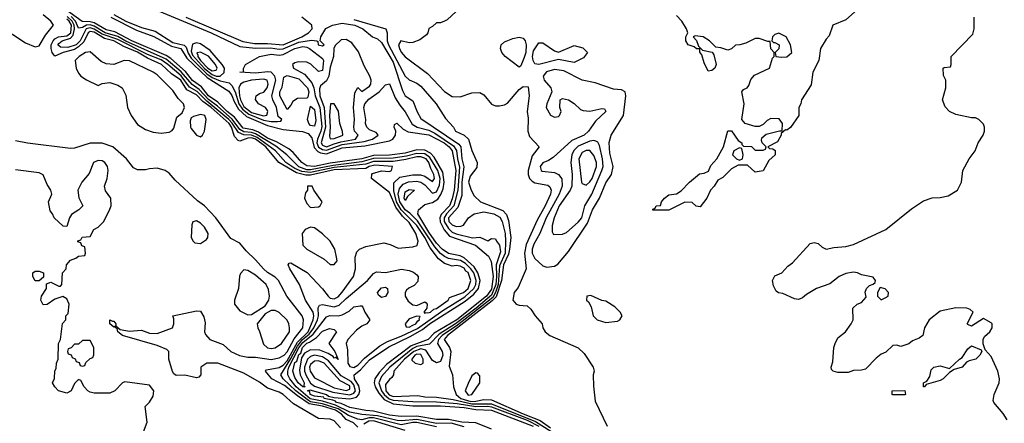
# Model space of a CAD drawing. Header units: inches. Extents: x 2380249 to 2585472, y 382747 to 546448.
# Tile 407 of 626: x 2491091 to 2496096, y 482684 to 484737. Entities that reach past the tile are written whole.
import ezdxf

# ---------------------------------------------------------------- set-up
doc = ezdxf.new("R2010")
doc.units = ezdxf.units.IN
doc.header["$MEASUREMENT"] = 0
doc.layers.add('C4498', color=7, linetype='Continuous')

msp = doc.modelspace()

# ---------------------------------------------------------------- linework, layer by layer
at = {"layer": 'C4498', "color": 4}
for points, elevation in [([(2493490, 482654), (2493410, 482686.7), (2493339, 482690), (2493270, 482703.7), (2493210, 482703.1), (2493110, 482719.9), (2493030, 482717.8), (2492970, 482725.3), (2492890, 482745.2), (2492850, 482748.3), (2492770, 482764), (2492724.6, 482784.6), (2492701.3, 482790), (2492696.6, 482796.6), (2492682, 482802), (2492638.7, 482810), (2492637.1, 482817.1), (2492590, 482822.1), (2492566.8, 482830), (2492565.4, 482845.4), (2492554, 482850), (2492565.7, 482854.3), (2492650.4, 482830), (2492661.5, 482821.5), (2492690, 482815.9), (2492770, 482809.3), (2492803, 482817), (2492814.6, 482830), (2492819.3, 482850), (2492814.1, 482874.1), (2492792.5, 482910), (2492791.1, 482930), (2492823.6, 482956.4), (2492870, 483006.8), (2492966.8, 483073.2), (2493075.1, 483124.9), (2493139.2, 483160.8), (2493174.8, 483190), (2493354.9, 483305.1), (2493399, 483341), (2493423, 483370), (2493432.5, 483410), (2493420.5, 483450), (2493400.8, 483480.8), (2493350, 483525.9), (2493330, 483536.1), (2493270, 483548), (2493238.2, 483570), (2493210, 483600.7), (2493170, 483656.8), (2493115.3, 483750), (2493117.4, 483770), (2493150, 483797), (2493190, 483807.7), (2493216, 483824), (2493232.2, 483847.8), (2493243.7, 483876.3), (2493249.4, 483910.6), (2493241.7, 483961.7), (2493198.2, 484038.2), (2493179, 484059), (2493150, 484073.5), (2493110, 484075), (2493050, 484058.4), (2492970, 484047.8), (2492890, 484046), (2492830, 484029.9), (2492670, 484007.6), (2492590, 483990.6), (2492550, 483993.5), (2492525.3, 484010), (2492481.6, 484061.6), (2492459.8, 484079.8), (2492396.6, 484116.6), (2492350, 484135), (2492304.5, 484164.5), (2492276.5, 484176.5), (2492226.2, 484186.2), (2492182.1, 484242.1), (2492146.2, 484270), (2492097.5, 484317.5), (2492050, 484349.9), (2492015.6, 484395.6), (2491970, 484428.1), (2491934, 484474), (2491860.1, 484540.1), (2491835.8, 484555.7), (2491661.8, 484630), (2491575, 484675), (2491530, 484685), (2491470, 484720.9), (2491450, 484726.7), (2491407.8, 484727.8), (2491267.9, 484830)], 4), ([(2490990, 484704.7), (2491119.8, 484619.8), (2491170, 484598.8), (2491190, 484604), (2491221.5, 484658.5), (2491262.7, 484710), (2491249.6, 484730), (2491210, 484762.3)], 24), ([(2492810, 482664.4), (2492787.1, 482687.1), (2492750, 482703.4), (2492726.6, 482730), (2492696.8, 482750), (2492630, 482771.2), (2492562.7, 482782.7), (2492503.2, 482823.2), (2492436.8, 482876.8), (2492372.8, 482910), (2492355.1, 482930), (2492340.5, 482950), (2492344.8, 482955.2), (2492410, 482967.8), (2492430, 482980.4), (2492450, 483002.3), (2492503.8, 483096.2), (2492557.4, 483150), (2492583.4, 483210), (2492586, 483230), (2492582.5, 483250), (2492543.1, 483310), (2492513.5, 483390), (2492463.5, 483470), (2492456, 483490), (2492461.6, 483498.4), (2492470, 483500.5), (2492551.7, 483451.7), (2492630, 483368.5), (2492659.5, 483330), (2492670, 483320.9), (2492690, 483316.5), (2492710, 483327.7), (2492730, 483350.3), (2492787.1, 483430), (2492797.2, 483470), (2492796, 483530), (2492804.5, 483555.5), (2492818, 483570), (2492850, 483582.6), (2492942.8, 483602.8), (2492974.4, 483594.4), (2493015.3, 483575.3), (2493090, 483581), (2493112.1, 483587.9), (2493117, 483610), (2493105.4, 483650), (2493070, 483706), (2493037.1, 483737.1), (2493003.2, 483783.2), (2492970, 483857.8), (2492878.9, 483930), (2492880.7, 483950), (2492885.1, 483954.9), (2492930, 483967.6), (2492970, 483965.3), (2492981.2, 483970), (2492986, 483990), (2492897, 483997), (2492866.7, 483990), (2492850, 483980.3), (2492690, 483973.7), (2492570, 483946.7), (2492546, 483946), (2492497.9, 483957.9), (2492408.3, 484010), (2492342.1, 484090), (2492290, 484129.9), (2492270, 484136.4), (2492250, 484135.3), (2492210, 484119.3), (2492202, 484122), (2492183.5, 484143.5), (2492167.8, 484190), (2492155, 484210), (2492064.7, 484290), (2492021.7, 484321.6), (2491990, 484354.2), (2491939.8, 484379.8), (2491909.8, 484430), (2491862.2, 484462.2), (2491811.6, 484510), (2491741.2, 484541.2), (2491690, 484572.7), (2491620.5, 484600.5), (2491570, 484629.9), (2491521.9, 484641.9), (2491470, 484673.5), (2491450, 484677.8), (2491439, 484670), (2491416.2, 484623.8), (2491390, 484598.5), (2491370, 484586.4), (2491312, 484570), (2491270, 484552.3), (2491256.5, 484570), (2491250.6, 484590), (2491251.2, 484610), (2491260.8, 484630), (2491270, 484640.5), (2491288.3, 484650), (2491330, 484655), (2491350.3, 484670), (2491354.1, 484710), (2491342, 484730), (2491330, 484740.1)], 16), ([(2493210, 482666.5), (2493110, 482687.8), (2493090, 482688), (2493030, 482675.9), (2492890, 482711.4), (2492868.3, 482711.7), (2492830, 482702.3), (2492810, 482705), (2492762.9, 482722.9), (2492710, 482758.4), (2492630, 482783.7), (2492570, 482793.6), (2492559.3, 482799.3), (2492494.6, 482850), (2492429.8, 482910), (2492418, 482930), (2492470, 483013.3), (2492503.3, 483076.7), (2492529.4, 483110.6), (2492562.8, 483137.2), (2492585.4, 483170), (2492604.9, 483210), (2492609.3, 483230), (2492608.7, 483271.3), (2492615.6, 483284.4), (2492630, 483288.7), (2492690, 483276.5), (2492715.4, 483284.6), (2492750, 483319.6), (2492859.3, 483410), (2492890, 483446), (2492905.2, 483454.8), (2492950, 483450.4), (2493032.5, 483467.5), (2493070, 483460.5), (2493092.2, 483452.2), (2493110, 483438.8), (2493117.3, 483430), (2493114.6, 483405.4), (2493095.8, 483384.2), (2493068.4, 483371.6), (2493058, 483362), (2493050.7, 483350), (2493050.6, 483330), (2493065.3, 483305.3), (2493090, 483286.8), (2493110, 483282.8), (2493150, 483302), (2493156.9, 483296.9), (2493162, 483290), (2493161, 483270), (2493144.7, 483250), (2493150, 483242), (2493152.7, 483247.3), (2493165.5, 483245.5), (2493179, 483250), (2493195.4, 483264.6), (2493210, 483268), (2493269.4, 483310), (2493276.1, 483323.9), (2493346.6, 483350), (2493370, 483370.5), (2493385.1, 483410), (2493370, 483450.9), (2493358.7, 483458.7), (2493350, 483472.8), (2493330, 483484.2), (2493310, 483487.3), (2493290, 483483.6), (2493270, 483489.6), (2493250, 483497.6), (2493220.7, 483520.7), (2493177.2, 483577.2), (2493150, 483628.7), (2493109.9, 483690), (2493030.4, 483770), (2493006.6, 483810), (2492992.7, 483867.3), (2492993.4, 483906.6), (2493023.7, 483936.3), (2493090, 483948.4), (2493128.3, 483948.3), (2493150, 483942), (2493190, 483913.4), (2493198.9, 483930), (2493196.1, 483950), (2493180.2, 483980.2), (2493171.1, 484010), (2493156.5, 484030), (2493130, 484039.6), (2493110, 484039.2), (2493054.7, 484025.3), (2492990, 484016.5), (2492890, 484015.7), (2492850, 484002.6), (2492690, 483985.1), (2492570, 483959.8), (2492524.6, 483964.6), (2492490, 483979.4), (2492444.5, 484010), (2492390.6, 484070), (2492297.8, 484137.8), (2492270, 484149.9), (2492230, 484151.4), (2492203.3, 484163.3), (2492171.7, 484211.7), (2492153.9, 484230), (2492042, 484322), (2491992.7, 484372.7), (2491954.8, 484394.8), (2491912.4, 484452.4), (2491844.7, 484510), (2491810, 484532.9), (2491740.4, 484560.4), (2491590, 484636.7), (2491510, 484662.8), (2491470, 484689.5), (2491450, 484696.1), (2491429.5, 484690), (2491398.9, 484630), (2491378.2, 484610), (2491335.7, 484595.7), (2491298, 484598), (2491284.4, 484610), (2491290, 484616.5), (2491307.6, 484630), (2491350, 484643.7), (2491362.2, 484657.8), (2491369.6, 484690), (2491367.9, 484710), (2491358.4, 484730), (2491333, 484753)], 12), ([(2493350, 482665.9), (2493284.5, 482684.5), (2493210, 482683.7), (2493110, 482702.9), (2493030, 482696), (2493010, 482698.3), (2492910, 482722.5), (2492830, 482728.7), (2492770, 482741.5), (2492696.7, 482776.7), (2492630, 482797.2), (2492568, 482808), (2492495.9, 482870), (2492463.4, 482910), (2492453.9, 482930), (2492453.8, 482950), (2492459.9, 482970), (2492510, 483068.7), (2492530, 483095.3), (2492582.8, 483137.2), (2492650, 483226), (2492668.3, 483231.7), (2492710, 483230.3), (2492730, 483235.3), (2492765.1, 483254.9), (2492790, 483276.3), (2492822, 483282), (2492830, 483281), (2492834.6, 483274.6), (2492844.9, 483250), (2492870.7, 483210), (2492856, 483190), (2492830, 483177.6), (2492802.7, 483157.3), (2492758.8, 483110), (2492751, 483090), (2492757.5, 483057.5), (2492759.1, 482990), (2492770, 482972.2), (2492790, 482967.7), (2492810, 482979.7), (2492844.5, 483015.5), (2492922, 483078), (2492959.9, 483100.1), (2493030, 483126.7), (2493113.1, 483166.9), (2493241.7, 483258.3), (2493353.1, 483326.9), (2493399, 483370), (2493409.3, 483390), (2493411.4, 483410), (2493398.9, 483450), (2493384.9, 483470), (2493357.3, 483497.3), (2493332.5, 483512.5), (2493270, 483522.8), (2493250, 483531.8), (2493230, 483548.2), (2493201.3, 483581.3), (2493113.4, 483713.4), (2493073.7, 483753.7), (2493050, 483770.6), (2493023.1, 483810), (2493015, 483850), (2493021.7, 483878.3), (2493039.9, 483900.1), (2493068, 483912), (2493110, 483915), (2493130, 483911), (2493150, 483897.6), (2493190, 483854), (2493210, 483862), (2493224.5, 483895.5), (2493228.2, 483930), (2493216.1, 483970), (2493176.2, 484036.2), (2493150, 484054.5), (2493110, 484057.3), (2493057.4, 484042.6), (2492990, 484032.8), (2492890, 484030.3), (2492830, 484014.5), (2492683.7, 483996.3), (2492570, 483973.1), (2492550, 483973.9), (2492510, 483988.4), (2492448.7, 484050), (2492393.4, 484093.4), (2492290, 484156), (2492270, 484162.6), (2492230, 484166.2), (2492210, 484179.1), (2492171, 484231), (2492096.8, 484296.8), (2492050, 484331.3), (2492002.9, 484382.9), (2491967.3, 484407.3), (2491912.1, 484472.1), (2491835.8, 484535.8), (2491630, 484628.8), (2491590, 484652), (2491525.2, 484670), (2491470, 484703.9), (2491450, 484710.7), (2491430.5, 484709.5), (2491410, 484698), (2491390, 484693.3), (2491374.5, 484730), (2491352.9, 484752.9)], 8), ([(2491554.3, 484750), (2491684.2, 484684.2), (2491772.4, 484652.4), (2491863.2, 484603.2), (2491910.1, 484590.1), (2491941.1, 484541.1), (2492043.2, 484443.2), (2492154.1, 484374.1), (2492170, 484351.7), (2492180.8, 484320.8), (2492202.5, 484282.5), (2492244.3, 484244.3), (2492350, 484199.3), (2492430, 484179.2), (2492528.5, 484168.5), (2492557.5, 484157.5), (2492575.9, 484135.9), (2492587.1, 484087.1), (2492606.3, 484066.3), (2492619.9, 484059.9), (2492650, 484055.5), (2492730, 484084.6), (2492844.8, 484095.2), (2492970, 484121.8), (2492987.3, 484130), (2493001.6, 484150), (2493003.7, 484170), (2492994, 484190), (2492996.4, 484203.6), (2493008.7, 484211.3), (2493040.9, 484180.9), (2493066.4, 484166.4), (2493170, 484151.3), (2493248.1, 484110), (2493274.3, 484090), (2493289.4, 484070), (2493308.8, 483970), (2493299.4, 483870), (2493290, 483825.6), (2493275.7, 483790), (2493233.2, 483746.8), (2493226.8, 483730), (2493228.5, 483708.5), (2493248, 483668), (2493276.6, 483636.6), (2493407.2, 483590), (2493473.5, 483533.5), (2493486.8, 483506.8), (2493498.1, 483430), (2493490, 483366.2), (2493464.6, 483330), (2493312.5, 483210), (2493198.3, 483141.7), (2493166.7, 483110), (2493081.7, 483078.3), (2492956.4, 482983.6), (2492917.5, 482942.5), (2492895.7, 482910), (2492892.5, 482890), (2492897.9, 482870), (2492917.1, 482837.1), (2492944.5, 482804.5), (2492990, 482782.7), (2493090, 482773.7), (2493230, 482772.5), (2493350, 482764.2), (2493410, 482754), (2493490, 482750.5), (2493700.7, 482670)], 4), ([(2491570, 484764.5), (2491630, 484729.1), (2491710, 484697.4), (2491778.9, 484678.9), (2491870, 484621.6), (2491927.5, 484607.5), (2491937.4, 484597.4), (2491947.2, 484567.2), (2491962.1, 484542.1), (2492042.6, 484462.6), (2492070, 484442.4), (2492110, 484426.7), (2492155.6, 484415.6), (2492170, 484403.1), (2492186.5, 484370), (2492204.6, 484310), (2492222.9, 484282.9), (2492256.3, 484256.3), (2492330, 484226.4), (2492370, 484218.6), (2492401.2, 484218.8), (2492418.9, 484221.1), (2492422.7, 484230), (2492405.4, 484245.4), (2492396.2, 484290), (2492377.1, 484330), (2492373, 484350), (2492392.2, 484430), (2492388.7, 484450), (2492370, 484469.8), (2492352.4, 484472.4), (2492290, 484464.4), (2492209.3, 484470), (2492228.4, 484471.6), (2492228.4, 484488.4), (2492239.3, 484510), (2492309.8, 484550.2), (2492370, 484561.7), (2492410, 484557.6), (2492430, 484560.2), (2492490, 484591.3), (2492530, 484601.1), (2492550, 484598.2), (2492564.9, 484590), (2492630, 484540.5), (2492635.3, 484530), (2492630, 484479.3), (2492610, 484474), (2492571, 484511), (2492550, 484521), (2492510, 484522.3), (2492490, 484518.3), (2492478.4, 484510), (2492483.1, 484490), (2492539.5, 484459.5), (2492575.3, 484415.3), (2492586.4, 484390), (2492592.9, 484350), (2492616.8, 484290), (2492626.4, 484193.6), (2492622, 484170), (2492604.4, 484130), (2492602.1, 484110), (2492609.4, 484089.4), (2492630, 484076.2), (2492650, 484074.1), (2492730, 484101.6), (2492842.3, 484117.7), (2492884.5, 484130), (2492913.2, 484150), (2492903.7, 484163.7), (2492870, 484176.3), (2492856.3, 484190), (2492848.5, 484210), (2492849.7, 484230.3), (2492839.7, 484290), (2492846, 484310), (2492866.6, 484333.4), (2492918.4, 484370), (2492950, 484406), (2492970, 484411), (2493000.4, 484340.4), (2493022.6, 484302.6), (2493050, 484268.4), (2493085.5, 484205.5), (2493110.9, 484190.9), (2493170, 484175.3), (2493200.5, 484160.5), (2493295.8, 484095.8), (2493311.4, 484071.4), (2493315.7, 484030), (2493326.9, 483986.9), (2493318.7, 483870), (2493297.1, 483790), (2493260.1, 483750), (2493248.5, 483730), (2493249.1, 483710), (2493270, 483674.5), (2493290, 483656.8), (2493310, 483647.7), (2493392.5, 483627.5), (2493430.4, 483630.4), (2493470, 483612), (2493490, 483624.7), (2493510, 483622), (2493514, 483610), (2493530, 483590.8), (2493535.7, 483555.7), (2493513.6, 483490), (2493515.3, 483430), (2493510.7, 483390), (2493490, 483336.2), (2493411.1, 483268.9), (2493306.8, 483190), (2493222.7, 483137.3), (2493173.7, 483086.3), (2493110, 483074.3), (2493090, 483063.9), (2492971.8, 482970), (2492930, 482921.4), (2492917, 482890), (2492930.1, 482850), (2492943.9, 482830), (2492968.6, 482808.6), (2492990, 482800.9), (2493090, 482794.1), (2493210, 482793.5), (2493315.3, 482784.7), (2493410, 482769.7), (2493470, 482771.5), (2493490, 482767.9), (2493670, 482699.2), (2493729.9, 482670.2)], 8), ([(2491800.1, 484780.1), (2492064.4, 484670), (2492210, 484600.2), (2492290, 484591.9), (2492365.7, 484594.3), (2492410, 484587.1), (2492430, 484588.4), (2492510, 484622.4), (2492573.7, 484633.7), (2492602, 484630), (2492606.8, 484626.8), (2492608, 484610), (2492630, 484604), (2492639, 484610), (2492618, 484630), (2492621.2, 484650), (2492647.1, 484692.9), (2492681.2, 484710), (2492730, 484719.7), (2492794, 484710), (2492834.8, 484690), (2492884.7, 484650), (2492910, 484640.7), (2492930, 484620.5), (2492990, 484521.5), (2493037.3, 484377.3), (2493050, 484350.7), (2493090, 484324.7), (2493110.9, 484269.1), (2493130, 484234), (2493324.1, 484104.1), (2493333.4, 484090), (2493339, 484030), (2493348.5, 483988.5), (2493338.9, 483910), (2493337.9, 483842.1), (2493317.7, 483782.3), (2493270.3, 483730), (2493273.1, 483710), (2493290, 483694.3), (2493310, 483685.5), (2493333.9, 483686.1), (2493347.8, 483692.2), (2493372.7, 483730), (2493402, 483750), (2493450, 483760.2), (2493501.6, 483750), (2493532.2, 483732.2), (2493543.5, 483710), (2493558.3, 483650), (2493561.2, 483610), (2493558.5, 483550), (2493530, 483484.5), (2493522.6, 483390), (2493510, 483350), (2493495.4, 483324.6), (2493317, 483183), (2493238.3, 483130), (2493219.2, 483110), (2493215, 483090), (2493238.3, 483050), (2493242, 483030), (2493230, 482997.6), (2493210, 482991.2), (2493190, 483004), (2493155.6, 483055.6), (2493130, 483062), (2493094, 483050), (2493046.4, 483010), (2492992.2, 482950), (2492990.8, 482930), (2492983.4, 482916.6), (2492970, 482907), (2492950, 482881.2), (2492951.8, 482850), (2492968.4, 482828.4), (2492990, 482819.6), (2493115.3, 482824.7), (2493150, 482818.5), (2493210, 482817.7), (2493294.9, 482805.1), (2493390, 482783), (2493490, 482783.8), (2493713.4, 482693.4), (2493823.1, 482623.1)], 12), ([(2491936, 484750), (2492225.9, 484625.9), (2492284.2, 484615.8), (2492350, 484616.8), (2492430, 484610.1), (2492525.4, 484650), (2492558.3, 484670), (2492576.9, 484690), (2492575.6, 484710), (2492525.2, 484750)], 16), ([(2493310, 484779), (2493264, 484736), (2493250.9, 484729.1), (2493230, 484722), (2493210, 484722), (2493190, 484702), (2493170, 484693.2), (2493166, 484670), (2493159.1, 484660.9), (2493125.5, 484634.5), (2493090, 484620.5), (2493070, 484618.7), (2493027.7, 484630), (2493017, 484610), (2493021.8, 484590), (2493030, 484572.7), (2493050, 484548.9), (2493163.9, 484463.9), (2493250, 484371.8), (2493290, 484347.2), (2493330, 484344.2), (2493390, 484364.9), (2493430, 484366.8), (2493450, 484354.8), (2493490, 484307.7), (2493510, 484299.3), (2493530, 484299.5), (2493555.8, 484304.2), (2493570, 484313.4), (2493630, 484382.8), (2493650, 484397.3), (2493675.3, 484395.3), (2493681, 484350), (2493670.6, 484270), (2493675.5, 484235.5), (2493673.7, 484170), (2493683.1, 484143.1), (2493730.8, 484090), (2493695.8, 484044.2), (2493675.3, 483970), (2493676.5, 483950), (2493682, 483930), (2493696, 483916), (2493710, 483907.2), (2493775.1, 483895.1), (2493786.6, 483886.6), (2493791.8, 483870), (2493788.7, 483850), (2493761.5, 483790), (2493722.1, 483717.9), (2493666, 483594), (2493657.8, 483550), (2493666, 483470), (2493625.4, 483374.6), (2493604.7, 483350), (2493598, 483310), (2493614, 483290), (2493630, 483284.7), (2493670, 483282), (2493690, 483264.7), (2493711.3, 483230), (2493746.8, 483190), (2493750.8, 483170), (2493762.8, 483150), (2493786, 483130), (2493930, 483067.3), (2493959.9, 483039.9), (2494006, 482970), (2494010.7, 482950), (2494006.8, 482930), (2494007.9, 482872.1), (2494015.9, 482795.9), (2494077.3, 482670)], 24), ([(2495350, 484788.7), (2495290, 484736), (2495224.7, 484710), (2495205.4, 484654.6), (2495190, 484638), (2495162, 484590), (2495154, 484530), (2495122.8, 484470), (2495114, 484406), (2495064.7, 484330), (2495062, 484310), (2495052, 484290), (2495051, 484250), (2495010, 484188.7), (2494990, 484175.3), (2494983.6, 484176.4), (2494962, 484158), (2494962, 484150), (2494943.6, 484116.4), (2494894, 484090), (2494902, 484082), (2494919.6, 484079.6), (2494932, 484072), (2494931.3, 484050), (2494899.6, 484020.4), (2494870, 483968), (2494830, 483962), (2494790, 483998), (2494743.6, 483996.4), (2494710, 483978), (2494666, 483934), (2494639.6, 483920.4), (2494622, 483890), (2494602, 483870), (2494584.7, 483830), (2494550, 483786), (2494530, 483788), (2494510, 483808), (2494471.6, 483808.4), (2494390, 483769), (2494310, 483768), (2494310, 483774), (2494322, 483778), (2494326, 483790), (2494348, 483792), (2494354, 483810), (2494369, 483830), (2494390, 483846), (2494430, 483851.3), (2494453.2, 483866.8), (2494495.3, 483910), (2494547, 483953), (2494570, 483956), (2494593.2, 483966.8), (2494603.7, 483996.3), (2494635.3, 484030), (2494668.7, 484090), (2494690, 484172), (2494710, 484172), (2494742.5, 484122.5), (2494762, 484110), (2494762, 484102), (2494770, 484094), (2494811.6, 484091.6), (2494830, 484074), (2494870, 484074), (2494882, 484078), (2494886, 484090), (2494866, 484110), (2494862, 484122), (2494864, 484136), (2494884.7, 484155.3), (2494952.7, 484172.7), (2494967.3, 484172.7), (2494969, 484210), (2494952.3, 484232.3), (2494910, 484235.1), (2494890, 484224), (2494870, 484204), (2494850, 484194), (2494830, 484193.2), (2494778, 484210), (2494762, 484230), (2494774, 484310), (2494762, 484370), (2494770, 484382), (2494789, 484391), (2494798, 484402), (2494806.8, 484433.2), (2494825.6, 484454.4), (2494902, 484490), (2494918, 484542), (2494926, 484550), (2494926, 484570), (2494909.1, 484589.1), (2494906, 484626), (2494894, 484626), (2494850, 484642), (2494830, 484642), (2494782, 484618), (2494751.1, 484608.9), (2494730, 484608), (2494710, 484588.7), (2494690, 484582), (2494654.6, 484594.6), (2494630, 484598), (2494598, 484630), (2494566, 484650), (2494524.7, 484655.3), (2494514, 484650), (2494532, 484632), (2494542, 484602), (2494551.6, 484591.6), (2494562, 484582), (2494611.6, 484571.6), (2494618.8, 484558.8), (2494631, 484510), (2494624.7, 484490), (2494610, 484479), (2494590, 484475.3), (2494570, 484518), (2494559.3, 484559.3), (2494548.4, 484571.6), (2494548.4, 484588.4), (2494531.6, 484588.4), (2494519, 484599), (2494488.7, 484610), (2494478, 484630), (2494478, 484650), (2494488, 484670), (2494481.2, 484690), (2494457, 484730), (2494430, 484759.3)], 24), ([(2496110, 482702), (2496090, 482733.2), (2496042, 482790), (2496040.2, 482800.2), (2496045.2, 482830), (2496069.6, 482890), (2496071.5, 482910), (2496063.6, 482950), (2496030, 483024), (2495998, 483058), (2495988, 483088), (2495988.7, 483110), (2495994.6, 483125.4), (2496022, 483150), (2496034, 483170), (2496034, 483190), (2496030, 483195.3), (2495990, 483218), (2495930, 483178), (2495910, 483186), (2495908, 483190), (2495938, 483250), (2495923.1, 483263.1), (2495906, 483270), (2495850, 483272), (2495770, 483255.1), (2495714.8, 483210), (2495691, 483170), (2495682, 483130), (2495663.5, 483116.5), (2495630, 483104), (2495610, 483088.7), (2495570, 483075.3), (2495550, 483082), (2495530, 483079), (2495494, 483046), (2495470, 483035.1), (2495444.7, 483015.3), (2495390, 482959), (2495370, 482954), (2495330, 482953.2), (2495303.1, 482943.1), (2495250, 482942), (2495226, 482950), (2495218, 482958), (2495215.3, 482970), (2495224, 482996), (2495229.2, 483070), (2495236, 483090), (2495250, 483118), (2495288.7, 483150), (2495318, 483190), (2495328, 483210), (2495326, 483270), (2495348, 483290), (2495370, 483298), (2495394, 483326), (2495389.2, 483350.8), (2495395.3, 483370), (2495410, 483384.7), (2495430, 483392), (2495439, 483401), (2495442, 483410), (2495430, 483428), (2495370, 483439.3), (2495350, 483449.2), (2495330, 483452.3), (2495290, 483446), (2495256, 483430), (2495210, 483392.7), (2495142, 483370), (2495090, 483339), (2495070, 483322), (2495050, 483314), (2495030, 483317.2), (2494970, 483344), (2494948, 483348), (2494936.4, 483356.4), (2494923.1, 483383.1), (2494918, 483410), (2494930, 483434), (2494966, 483450), (2494996.4, 483483.6), (2495020.2, 483499.8), (2495110, 483599.3), (2495130, 483604.4), (2495150, 483599.3), (2495170, 483580.7), (2495190, 483570.6), (2495230, 483578.7), (2495290, 483583), (2495330, 483594), (2495494, 483670), (2495624.5, 483775.5), (2495684.7, 483815.3), (2495730, 483831.3), (2495770, 483832), (2495810, 483842), (2495858, 483870), (2495878, 483910), (2495886, 483970), (2495918, 484030), (2495948.7, 484070), (2495964, 484110), (2495989, 484150), (2495995.3, 484170), (2495995.3, 484190), (2495990, 484206), (2495966, 484230), (2495950, 484238), (2495930, 484238), (2495850, 484255.3), (2495818, 484270), (2495794.6, 484294.6), (2495782, 484330), (2495798, 484390), (2495798, 484430), (2495787.3, 484452.7), (2495786, 484490), (2495790, 484494), (2495822, 484498), (2495826, 484510), (2495826, 484550), (2495936.4, 484663.6), (2495942, 484690), (2495942, 484750)], 24), ([(2492790, 484737.4), (2492952.2, 484690), (2492958.6, 484670), (2492959.2, 484630), (2492965.9, 484610), (2493050, 484450.3), (2493070, 484431.8), (2493110, 484414.7), (2493130, 484398.3), (2493208.2, 484310), (2493254.9, 484234.9), (2493296, 484190), (2493306.8, 484170), (2493350, 484150.6), (2493372.7, 484130), (2493390, 484072), (2493417.3, 484010), (2493414.4, 483985.6), (2493381, 483941), (2493372.4, 483910), (2493385.3, 483870), (2493401.5, 483841.5), (2493434, 483810), (2493546.3, 483766.3), (2493565.6, 483745.6), (2493576.1, 483716.1), (2493588.1, 483630), (2493580.3, 483570), (2493575, 483545), (2493549.6, 483490), (2493540.4, 483410), (2493512.5, 483327.5), (2493493.1, 483306.9), (2493265.1, 483130), (2493249.3, 483110), (2493275.8, 483070), (2493282.2, 483050), (2493274, 482974), (2493290.3, 482930), (2493296.9, 482870), (2493309, 482830), (2493333, 482810), (2493384.4, 482795.6), (2493410, 482795.9), (2493450, 482804.8), (2493490, 482803.4), (2493650, 482731.6), (2493737.5, 482697.5), (2493790, 482661.3)], 16), ([(2492721.7, 482661.7), (2492690, 482696.9), (2492670, 482704.7), (2492610, 482708), (2492482.5, 482782.5), (2492430.8, 482830), (2492410, 482842.3), (2492350, 482862.6), (2492310, 482893.2), (2492230, 482939.4), (2492099, 482990), (2492042, 482990), (2492012, 482970), (2492012, 482930), (2492002, 482918), (2491990, 482915.3), (2491930, 482929.4), (2491887, 482927), (2491875.1, 482935.1), (2491867.6, 482947.6), (2491849.3, 483010), (2491849.3, 483050), (2491838.9, 483058.9), (2491790, 483079.6), (2491614, 483130), (2491589.5, 483150), (2491586, 483166), (2491578, 483170), (2491578, 483178), (2491570, 483173.2), (2491550, 483189.6), (2491550, 483210.6), (2491562.8, 483202.8), (2491570, 483204), (2491580.5, 483190), (2491580.5, 483180.5), (2491602, 483162), (2491650, 483152), (2491710, 483158.3), (2491750, 483142.4), (2491790, 483140.5), (2491868, 483170), (2491875.3, 483190), (2491875.3, 483215.3), (2491869.1, 483230.9), (2491990, 483256), (2492010, 483254), (2492026.4, 483226.4), (2492034.4, 483194.4), (2492031, 483150), (2492035.3, 483135.3), (2492058, 483110), (2492124.9, 483084.9), (2492164.9, 483050), (2492208.9, 483028.9), (2492250, 483020.2), (2492290, 483019.7), (2492370, 483008.5), (2492410, 483016.3), (2492435.3, 483030), (2492450, 483047.3), (2492486.5, 483113.5), (2492531.1, 483170), (2492533.3, 483210), (2492527.1, 483230), (2492448.5, 483330), (2492406.6, 483410), (2492390, 483428), (2492350, 483451.2), (2492330, 483469.7), (2492290, 483515.6), (2492241.4, 483561.5), (2492210, 483600.9), (2492164, 483624), (2492087.8, 483730), (2492030, 483789.6), (2491995.6, 483815.6), (2491881.7, 483921.7), (2491850, 483957), (2491830, 483969.5), (2491790, 483982), (2491750, 483979.3), (2491730, 483973.2), (2491690, 483974), (2491670, 483984), (2491633.2, 484030), (2491565.2, 484090), (2491510, 484109.6), (2491450, 484109.6), (2491370, 484083.7), (2491350, 484082.7), (2491130, 484109.2), (2491070, 484121.2)], 24), ([(2491710, 482614), (2491739, 482690), (2491728, 482770), (2491750, 482792), (2491770, 482822), (2491772.7, 482850), (2491750, 482877.2), (2491624.7, 482895.3), (2491614, 482890), (2491574, 482850), (2491550, 482838), (2491470, 482838), (2491450, 482842), (2491438, 482850), (2491418, 482870), (2491402, 482902), (2491390, 482906), (2491370, 482886), (2491352, 482850), (2491330, 482838), (2491289, 482849), (2491268.9, 482868.9), (2491258, 482890), (2491268.4, 482911.6), (2491269.1, 482950.9), (2491276.4, 482963.6), (2491278, 482990), (2491286, 483010), (2491288, 483090), (2491298, 483110), (2491308.9, 483191.1), (2491326, 483210), (2491326, 483230), (2491338, 483242), (2491342, 483290), (2491330, 483318), (2491310, 483328.7), (2491270, 483315.3), (2491230, 483288), (2491210, 483286), (2491198, 483310), (2491202, 483330), (2491228, 483370), (2491227.3, 483392.7), (2491250, 483402), (2491290, 483382), (2491298, 483382), (2491306, 483390), (2491308, 483450), (2491328, 483470), (2491328.7, 483490), (2491350, 483514), (2491376.4, 483523.6), (2491390, 483534), (2491422, 483538), (2491426, 483550), (2491422, 483582), (2491407.3, 483587.3), (2491402, 483602), (2491387.3, 483607.3), (2491387.3, 483612.7), (2491402, 483618), (2491408.4, 483631.6), (2491450, 483634), (2491468, 483670), (2491490, 483682), (2491518, 483710), (2491550, 483774), (2491555.3, 483790), (2491554, 483830), (2491526.8, 483866.8), (2491522, 483890), (2491535.3, 483930), (2491541.2, 483970), (2491537.2, 483990), (2491524, 484010), (2491510, 484019.3), (2491490, 484021.2), (2491466.8, 484010), (2491444.5, 483955.5), (2491406.8, 483910), (2491386.8, 483870), (2491390.9, 483830.9), (2491411.3, 483790), (2491391.3, 483770), (2491354.4, 483745.6), (2491344.7, 483730), (2491330, 483686), (2491312.7, 483687.3), (2491266, 483730), (2491258, 483750), (2491245.2, 483765.2), (2491237.2, 483810), (2491254, 483850), (2491249, 483870), (2491230, 483898), (2491210, 483948), (2491190, 483959), (2491070, 483973.2)], 28), ([(2493050, 482647), (2492890, 482697.1), (2492865.2, 482694.8), (2492840.6, 482679.4)], 16)]:
    msp.add_lwpolyline(points, dxfattribs=dict(at, elevation=elevation))
for points, elevation in [([(2493630, 484495.3), (2493559, 484550), (2493542, 484570), (2493535.3, 484590), (2493538, 484610), (2493554.6, 484625.4), (2493598, 484642), (2493630, 484647.7), (2493650, 484644), (2493660.5, 484630), (2493666, 484610), (2493663, 484570), (2493655.9, 484544.1), (2493638, 484502)], 24), ([(2494950, 484668.7), (2494930, 484662), (2494918, 484650), (2494914, 484630), (2494922, 484622), (2494930, 484622), (2494951.3, 484610), (2494950.7, 484589.3), (2494932, 484570), (2494934, 484550), (2494965.8, 484545.8), (2494990, 484548), (2495016, 484570), (2495009.1, 484609.1), (2494988, 484650)], 24), ([(2491990, 484619.7), (2491970, 484612), (2491963.3, 484576.7), (2491970, 484556.5), (2492029.6, 484489.6), (2492070, 484458.1), (2492090, 484450.1), (2492110, 484450.2), (2492130, 484468.7), (2492132.8, 484490), (2492120.9, 484510), (2492060, 484580), (2492010, 484614.7)], 12), ([(2492750, 484637), (2492725.1, 484634.9), (2492694, 484606), (2492687.3, 484590), (2492687, 484550), (2492670, 484496), (2492661.8, 484450), (2492650, 484426.6), (2492619.9, 484400.1), (2492614.7, 484385.3), (2492616.1, 484350), (2492637.9, 484290), (2492645.5, 484190), (2492623.8, 484110), (2492630, 484098.6), (2492650, 484090.1), (2492690, 484105.4), (2492723.3, 484116.7), (2492798.4, 484130), (2492812, 484150), (2492793.6, 484170), (2492789.7, 484190), (2492793.3, 484230), (2492788.2, 484290), (2492794.6, 484365.4), (2492810, 484392), (2492830, 484372), (2492870, 484398.8), (2492876.2, 484410), (2492877.6, 484430), (2492871.5, 484450), (2492842.8, 484502.8), (2492813.7, 484573.7), (2492780.1, 484620.1)], 12), ([(2493830, 484572), (2493910, 484606), (2493954.4, 484594.4), (2493978, 484570), (2493956.8, 484543.2), (2493910, 484519), (2493830, 484535.3), (2493730, 484509.7), (2493710, 484513.2), (2493700.7, 484530), (2493698.4, 484550), (2493702, 484578), (2493730, 484618.8), (2493750, 484618.8), (2493810, 484578)], 24), ([(2491450, 484574.5), (2491425.5, 484570), (2491393, 484550), (2491373.4, 484530), (2491378.8, 484490), (2491390, 484464.7), (2491401, 484450), (2491430, 484431), (2491490, 484402), (2491510, 484412), (2491550, 484418), (2491590, 484404.7), (2491611.3, 484390), (2491630, 484354), (2491638.8, 484290), (2491657.3, 484250), (2491690, 484204), (2491730, 484179.1), (2491770, 484165.5), (2491810, 484159.3), (2491850, 484164.9), (2491866.6, 484173.4), (2491874.8, 484185.2), (2491890, 484242), (2491917.2, 484262.8), (2491929, 484291), (2491923.7, 484310), (2491896.8, 484336.8), (2491870, 484376.3), (2491790, 484456.4), (2491770, 484470.8), (2491650, 484527.6), (2491622, 484530), (2491570, 484509), (2491530, 484512.7), (2491504.8, 484524.8)], 24), ([(2492010, 484571.7), (2491990.8, 484569.2), (2491997.3, 484557.3), (2491996.2, 484550), (2492009.6, 484530), (2492048.2, 484490), (2492070, 484477), (2492090, 484480.4), (2492094.2, 484490), (2492086.6, 484510), (2492051.2, 484551.2)], 16), ([(2492450, 484281.2), (2492413.2, 484350), (2492413.2, 484370), (2492425.4, 484394.6), (2492434.5, 484445.5), (2492450, 484454), (2492510, 484436.5), (2492554.7, 484390), (2492560.3, 484370), (2492556.5, 484343.5), (2492550, 484338), (2492502.9, 484337.1), (2492478.8, 484321.2), (2492470, 484302)], 4), ([(2493810, 484484.1), (2493768.5, 484471.5), (2493752.4, 484450), (2493756.4, 484430), (2493790.4, 484390), (2493796.3, 484370), (2493770.7, 484310), (2493767.7, 484290), (2493790, 484252), (2493810, 484242), (2493830, 484244.7), (2493835.3, 484250), (2493844, 484270), (2493837.2, 484290), (2493839, 484330), (2493850, 484336.3), (2493881, 484330), (2493910, 484310.5), (2493941.1, 484281.1), (2493955.5, 484275.5), (2493990, 484272.7), (2494050, 484286), (2494063.6, 484283.6), (2494071, 484270), (2494018.4, 484221.6), (2493983, 484170), (2493960.5, 484150), (2493897.5, 484122.5), (2493803.4, 484036.6), (2493779.5, 484020.5), (2493750, 484009.2), (2493736.3, 483990), (2493741, 483970), (2493746.7, 483966.7), (2493810, 483959.3), (2493830.7, 483950), (2493847.4, 483927.4), (2493849, 483890), (2493833, 483850), (2493767.3, 483730), (2493735.8, 483650), (2493704.5, 483595.5), (2493695.8, 483570), (2493696, 483550), (2493710, 483522.3), (2493750, 483484.9), (2493770, 483479), (2493810, 483483.7), (2493826, 483494), (2493881.5, 483558.5), (2493977.2, 483702.8), (2494002, 483770), (2494038.9, 483830), (2494070, 483906.8), (2494099.5, 483950), (2494107.8, 483990), (2494090, 484058), (2494087.4, 484112.6), (2494097.6, 484150), (2494160.7, 484250), (2494172.3, 484350), (2494168.7, 484370), (2494150, 484381.2), (2494110, 484384.5), (2494016.1, 484416.1), (2493950, 484429.8), (2493856.4, 484476.4)], 28), ([(2492330, 484435.5), (2492270, 484429.8), (2492230, 484419.4), (2492213.4, 484410), (2492205.5, 484390), (2492208.8, 484350), (2492213.2, 484330), (2492230, 484296.3), (2492270, 484265), (2492330, 484248.4), (2492347.8, 484252.2), (2492352.6, 484270), (2492350, 484276), (2492340.7, 484290), (2492305.4, 484310), (2492289, 484331), (2492293.3, 484350), (2492310, 484361.5), (2492331.5, 484368.5), (2492349.7, 484390), (2492354.8, 484410), (2492349.7, 484429.7)], 12), ([(2492590, 484196), (2492570, 484199.5), (2492560.7, 484210), (2492553.6, 484230), (2492570, 484298), (2492590, 484281), (2492596, 484224)], 4), ([(2492690, 484309), (2492671.6, 484308.4), (2492665.2, 484250), (2492669.5, 484190), (2492665.4, 484145.4), (2492670, 484131), (2492690, 484132.2), (2492730, 484147.6), (2492734, 484150), (2492731.8, 484168.2), (2492717.6, 484210), (2492711.5, 484271.5)], 16), ([(2492010, 484255.1), (2491974.4, 484245.6), (2491962.8, 484237.2), (2491956.9, 484223.1), (2491959.1, 484190), (2491963.4, 484183.4), (2491990, 484150.5), (2492010, 484141.6), (2492019.5, 484150), (2492029.6, 484170), (2492039.5, 484230), (2492032, 484250)], 24), ([(2494010, 484122.6), (2493990, 484118.8), (2493930, 484094.6), (2493907.5, 484072.5), (2493897.6, 484050), (2493892.3, 484010), (2493899.2, 483950), (2493897.8, 483890), (2493889, 483870), (2493833.2, 483790), (2493807.1, 483730), (2493797.4, 483690), (2493798, 483658), (2493804.7, 483644.7), (2493850, 483646), (2493870, 483655.5), (2493930, 483706.5), (2493947.7, 483730), (2493963.1, 483790), (2493999.8, 483850), (2494050.8, 483970), (2494057.1, 483990), (2494053.6, 484030), (2494038, 484098), (2494030, 484114.5), (2494019.8, 484119.8)], 32), ([(2493970, 484072.1), (2493950, 484061.3), (2493933.8, 484030), (2493947.4, 483910), (2493950, 483904), (2493970, 483894.9), (2493990, 483912.4), (2494000.4, 483930), (2494023.1, 483990), (2494022.5, 484010), (2494010, 484046.6), (2493990, 484071.1)], 36), ([(2494750, 484086), (2494722, 484070), (2494714, 484050), (2494734, 484030), (2494750, 484022), (2494766, 484030), (2494768, 484050), (2494762, 484082)], 24), ([(2492578, 483890), (2492554, 483890), (2492554, 483870), (2492544, 483856), (2492538.8, 483830), (2492550, 483802), (2492570, 483781), (2492610, 483786), (2492618, 483790), (2492628, 483810), (2492586, 483870)], 24), ([(2493050, 483817.2), (2493046, 483830), (2493050, 483860.7), (2493070, 483872.9), (2493098, 483870), (2493061.7, 483838.3)], 4), ([(2491990, 483714), (2491971.6, 483708.4), (2491966, 483694), (2491962, 483630), (2491972, 483610), (2491982, 483602), (2492010, 483598), (2492040.4, 483619.6), (2492048, 483630), (2492048.7, 483650), (2492030, 483682), (2492010, 483702)], 28), ([(2492570, 483682), (2492542, 483670), (2492526.8, 483650), (2492530.8, 483590), (2492551, 483570), (2492639.3, 483519.3), (2492670, 483491.3), (2492690, 483491.3), (2492704, 483510), (2492701.2, 483530), (2492692.7, 483570), (2492668.7, 483610), (2492630, 483648.7), (2492590, 483678)], 24), ([(2491190, 483408), (2491170, 483408.7), (2491158, 483430), (2491158, 483450), (2491170, 483458), (2491190, 483458), (2491212, 483450), (2491212.7, 483427.3)], 28), ([(2492230, 483464), (2492213.4, 483446.6), (2492207.9, 483432.1), (2492202.8, 483370), (2492182.8, 483310), (2492182.8, 483290), (2492210, 483256), (2492250, 483236), (2492270, 483238), (2492338, 483282), (2492358, 483310), (2492361.2, 483330), (2492355.5, 483364.5), (2492344.5, 483390), (2492290, 483437.6), (2492250, 483460.9)], 28), ([(2492930, 483323.7), (2492915.1, 483335.1), (2492909.5, 483350), (2492930, 483373.4), (2492950, 483376.4), (2492960.7, 483370), (2492961.6, 483350), (2492950, 483329.3)], 8), ([(2495465.4, 483374.6), (2495452, 483350), (2495452, 483330), (2495470, 483312), (2495490, 483322), (2495506, 483330), (2495508, 483350), (2495490, 483368)], 24), ([(2493994.6, 483334.6), (2493974, 483330), (2493972, 483310), (2493982, 483302), (2493995.9, 483275.9), (2494006.8, 483230), (2494026, 483210), (2494070, 483197.3), (2494130, 483204), (2494142, 483210), (2494153.2, 483230), (2494144, 483250), (2494116.6, 483276.6), (2494070, 483305.2), (2494049.4, 483309.4)], 28), ([(2492390, 483258), (2492370, 483258), (2492339.6, 483240.4), (2492298, 483190), (2492301, 483170), (2492310.8, 483150.8), (2492330, 483086), (2492350, 483067.3), (2492370, 483064), (2492390, 483067.3), (2492422, 483090), (2492462, 483150), (2492462, 483170), (2492459, 483190), (2492450, 483208), (2492410, 483248)], 28), ([(2493109.2, 483229.2), (2493070, 483215.6), (2493050.5, 483190), (2493054.8, 483174.8), (2493070, 483172.7), (2493090, 483182.8), (2493105.1, 483190), (2493114.7, 483205.3), (2493123.7, 483210), (2493122, 483218), (2493127.3, 483227.3)], 12), ([(2492710, 483009.2), (2492698, 483018), (2492690, 483015.1), (2492684.1, 483024.1), (2492658.5, 483038.5), (2492615.9, 483055.9), (2492570, 483057.4), (2492539.3, 483040.7), (2492523.2, 483016.8), (2492513.8, 482953.8), (2492516.5, 482930), (2492537.8, 482890), (2492535.3, 482875.3), (2492542, 482870), (2492530, 482869), (2492506, 482890), (2492490, 482916.2), (2492479.8, 482950), (2492490, 482992.6), (2492499.1, 483000.9), (2492510, 483033.8), (2492519.9, 483040.1), (2492529, 483070), (2492550, 483092.2), (2492563.9, 483096.1), (2492599.1, 483120.9), (2492630, 483152.6), (2492665.8, 483165.8), (2492690, 483162), (2492702, 483150), (2492662, 483090), (2492693.7, 483050)], 4), ([(2491450, 483106), (2491410, 483106), (2491390, 483086), (2491370, 483086), (2491352.7, 483067.3), (2491338, 483062), (2491334, 483050), (2491338, 483038), (2491352.7, 483032.7), (2491358, 483018), (2491372.7, 483012.7), (2491378, 482998), (2491392.7, 482992.7), (2491398, 482978), (2491410, 482974), (2491422, 482978), (2491427.3, 482992.7), (2491450, 483014), (2491462, 483018), (2491467.3, 483032.7), (2491468, 483070)], 28), ([(2495690, 482868.7), (2495686, 482870), (2495686, 482890), (2495702, 482898), (2495717.2, 482922.8), (2495723.7, 482956.3), (2495738, 482970), (2495770, 482976), (2495818, 482962), (2495868, 483010), (2495882, 483018), (2495910, 483062), (2495930, 483078), (2495978, 483058), (2495982, 483050), (2495971.3, 483030), (2495951.3, 483010), (2495918, 483002), (2495904.7, 482995.3), (2495882, 482970), (2495842, 482958), (2495816.9, 482943.1), (2495784.7, 482910), (2495770, 482901.2), (2495698, 482882)], 24), ([(2492590.1, 483029.9), (2492570, 483024.5), (2492554.3, 483010), (2492539.3, 482970), (2492539, 482950), (2492546.4, 482926.4), (2492570, 482888.4), (2492590, 482873.2), (2492682.5, 482842.5), (2492770, 482829.1), (2492790, 482837.1), (2492797.6, 482850), (2492790, 482879.8), (2492776.3, 482896.3), (2492725.4, 482925.4), (2492661.5, 483001.5), (2492630, 483021.6)], 8), ([(2492610, 483001.6), (2492590, 483000.8), (2492570, 482983.6), (2492565, 482970), (2492566.8, 482950), (2492590, 482915.8), (2492599.1, 482910), (2492690, 482864.1), (2492750, 482850.2), (2492770, 482858), (2492770, 482873.8), (2492720.4, 482900.4), (2492638.5, 482990)], 12), ([(2493110, 483035.8), (2493099.6, 483030), (2493084.2, 483010), (2493084.9, 483004.9), (2493101, 482990), (2493130, 482983.1), (2493142.7, 482990), (2493142, 483010), (2493130, 483034.2)], 16), ([(2493410, 482941.2), (2493390, 482926), (2493370, 482887.3), (2493356.2, 482850), (2493370, 482827.6), (2493390, 482830.3), (2493429.5, 482890), (2493430, 482926), (2493418.6, 482938.6)], 24), ([(2495590, 482828), (2495528.9, 482828.9), (2495526, 482830), (2495526, 482850), (2495591, 482851), (2495594, 482830)], 24)]:
    msp.add_lwpolyline(points, close=True, dxfattribs=dict(at, elevation=elevation))

doc.saveas('drawing.dxf')
